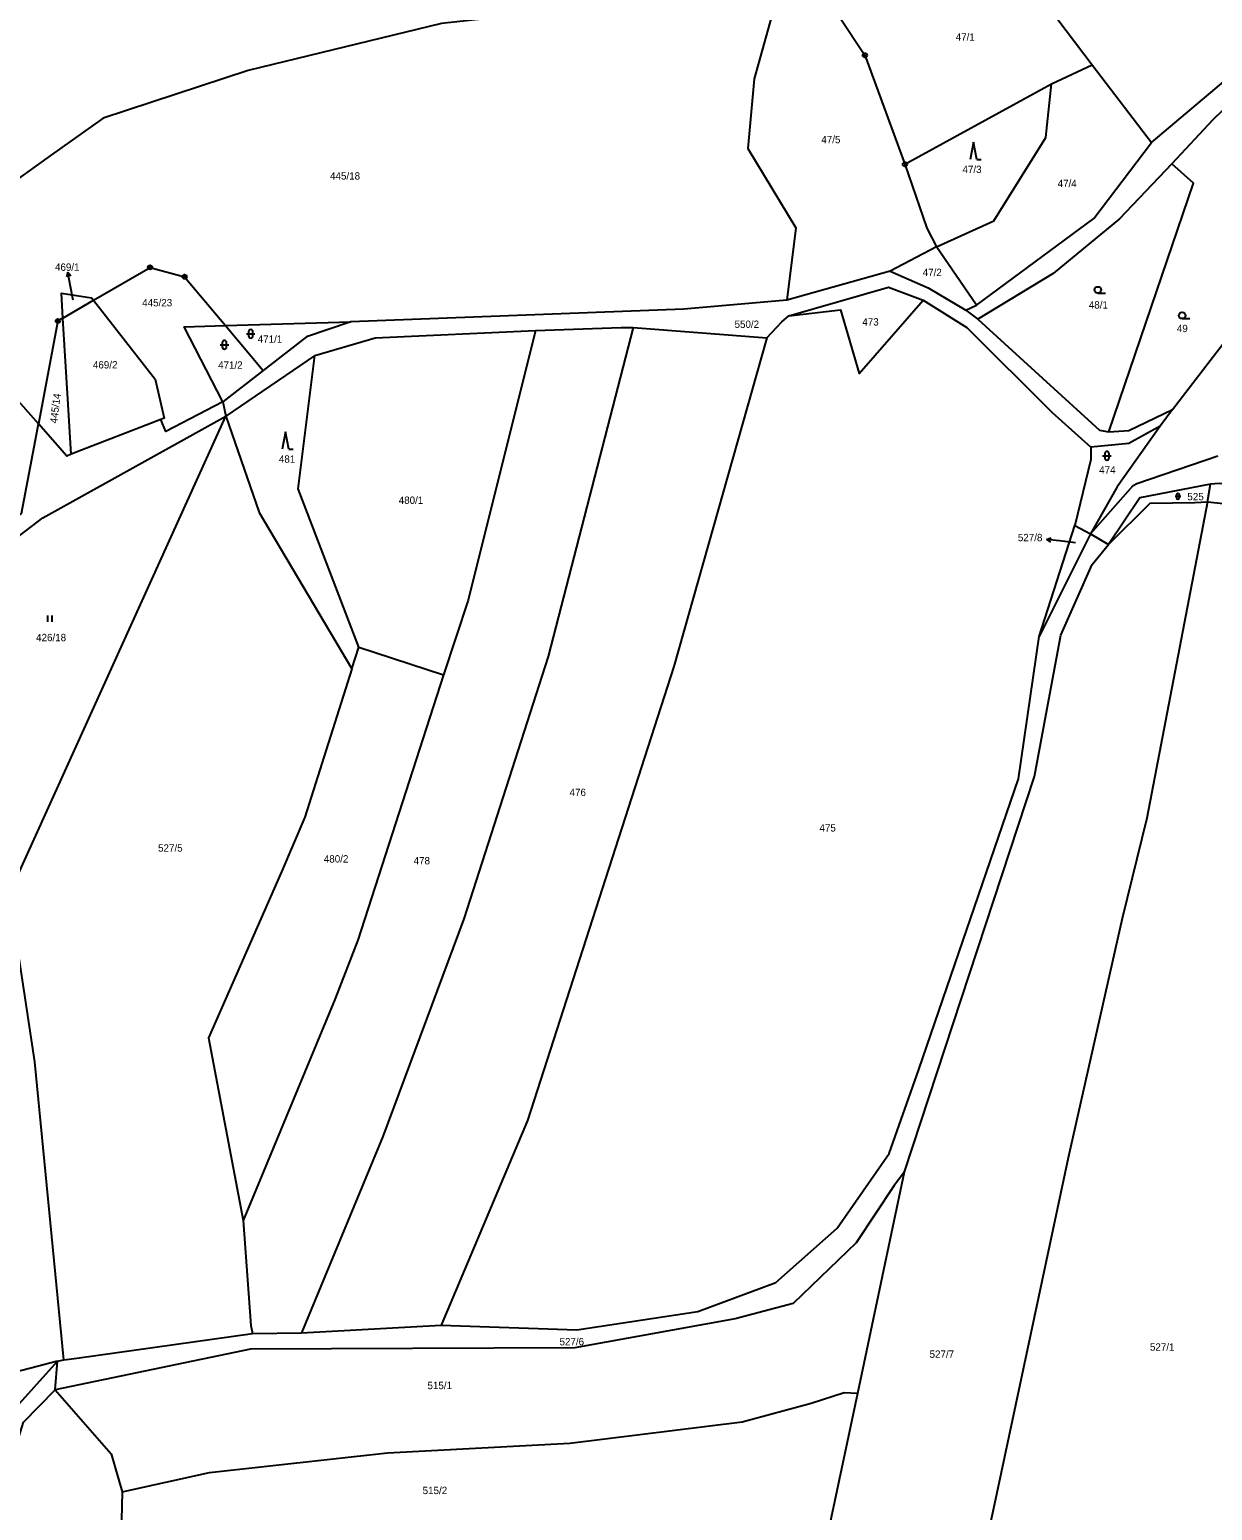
# Model space of a CAD drawing. Extents: x -680203 to -673936, y -1102717 to -1093650.
# Drawn here: x -676986.2 to -676712.1, y -1097163.9 to -1096820.9 of the extents above; entities that cross this region are included whole.
import ezdxf

# ---------------------------------------------------------------- set-up
doc = ezdxf.new("R2010")
doc.units = 0
for name, color, linetype in [('_Ideová část', 7, 'Continuous'), ('SOxx02xx_Koleje_param další_Popis10', 7, 'Continuous'), ('SOxx02xx_Staničení_Popis10', 7, 'Continuous'), ('SOxxxxxx_Koleje_hlavní_body_Popis10', 7, 'Continuous'), ('SOxxxxxx_Osa_bod_P', 7, 'Continuous'), ('x_prac', 7, 'Continuous')]:
    doc.layers.add(name, color=color, linetype=linetype)

msp = doc.modelspace()

# ---------------------------------------------------------------- linework, layer by layer
at = {"layer": '_Ideová část'}
msp.add_circle((-677321.69, -1096651.16), 1076.75, dxfattribs=at)
at = {"layer": 'SOxx02xx_Koleje_param další_Popis10'}
for centre, radius in [((-676792.62, -1096826.86), 0.5), ((-676792.62, -1096826.86), 0.0303), ((-676783.34, -1096852.1), 0.5), ((-676783.34, -1096852.1), 0.0303), ((-676958.26, -1096875.99), 0.5), ((-676958.26, -1096875.99), 0.0303), ((-676950.27, -1096878.17), 0.5), ((-676950.27, -1096878.17), 0.0303), ((-676979.62, -1096888.42), 0.5), ((-676979.62, -1096888.42), 0.0303)]:
    msp.add_circle(centre, radius, dxfattribs=at)
at = {"layer": 'SOxx02xx_Staničení_Popis10'}
for p, q in [((-676977.32, -1096877.1), (-676977.62, -1096878.18)), ((-676976.75, -1096880.05), (-676977.32, -1096877.1)), ((-676977.32, -1096877.1), (-676976.64, -1096877.99)), ((-676976.07, -1096883.59), (-676976.75, -1096880.05)), ((-676750.5, -1096939), (-676749.44, -1096938.63)), ((-676747.52, -1096939.37), (-676750.5, -1096939)), ((-676750.5, -1096939), (-676749.57, -1096939.62)), ((-676743.81, -1096939.83), (-676747.52, -1096939.37))]:
    msp.add_line(p, q, dxfattribs=at)
at = {"layer": 'SOxxxxxx_Koleje_hlavní_body_Popis10'}
for p, q in [((-676767.44, -1096847.02), (-676768.19, -1096851.02)), ((-676766.69, -1096851.02), (-676767.44, -1096847.02)), ((-676766.69, -1096851.02), (-676765.69, -1096851.02)), ((-676738.64, -1096881.98), (-676736.89, -1096881.98)), ((-676935.45, -1096890.89), (-676935.45, -1096891.89)), ((-676934.45, -1096891.89), (-676934.45, -1096890.89)), ((-676719.09, -1096887.87), (-676717.34, -1096887.87)), ((-676942.05, -1096893.93), (-676940.05, -1096893.93)), ((-676941.55, -1096893.43), (-676941.55, -1096894.43)), ((-676940.55, -1096894.43), (-676940.55, -1096893.43)), ((-676935.95, -1096891.39), (-676933.95, -1096891.39)), ((-676926.87, -1096914.12), (-676927.62, -1096918.12)), ((-676926.12, -1096918.12), (-676926.87, -1096914.12)), ((-676926.12, -1096918.12), (-676925.12, -1096918.12)), ((-676737.53, -1096919.62), (-676735.53, -1096919.62)), ((-676737.03, -1096919.12), (-676737.03, -1096920.12)), ((-676736.03, -1096920.12), (-676736.03, -1096919.12)), ((-676720.41, -1096928.67), (-676720.41, -1096929.34)), ((-676719.73, -1096929.34), (-676719.73, -1096928.67)), ((-676720.74, -1096929), (-676719.4, -1096929)), ((-676981.99, -1096958.12), (-676981.99, -1096956.62)), ((-676980.99, -1096958.12), (-676980.99, -1096956.62))]:
    msp.add_line(p, q, dxfattribs=at)
for centre in [(-676738.64, -1096881.23), (-676719.09, -1096887.12)]:
    msp.add_circle(centre, 0.75, dxfattribs=at)
for centre, radius, start, end in [((-676934.95, -1096890.89), 0.5, 0, 180), ((-676941.05, -1096893.43), 0.5, 0, 180), ((-676941.05, -1096894.43), 0.5, 180, 359.9879), ((-676934.95, -1096891.89), 0.5, 180, 359.9879), ((-676736.53, -1096919.12), 0.5, 0, 180), ((-676736.53, -1096920.12), 0.5, 180, 359.9879), ((-676720.07, -1096928.67), 0.335, 0, 180), ((-676720.07, -1096929.34), 0.335, 180, 359.9879)]:
    msp.add_arc(centre, radius, start, end, dxfattribs=at)
at = {"layer": 'x_prac'}
for p, q in [((-676752.47, -1096812.55), (-676739.92, -1096829.1)), ((-676749.36, -1096833.52), (-676739.92, -1096829.1)), ((-676739.92, -1096829.1), (-676726.17, -1096847.08)), ((-676783.34, -1096852.1), (-676749.36, -1096833.52)), ((-676776, -1096871.21), (-676786.74, -1096876.87)), ((-676766.73, -1096884.79), (-676776, -1096871.21)), ((-676984.14, -1096912.23), (-677017.92, -1096874.04)), ((-676786.74, -1096876.87), (-676810.74, -1096883.56)), ((-676978.47, -1096887.75), (-676971.38, -1096883.62)), ((-676769.19, -1096885.91), (-676766.73, -1096884.79)), ((-676769.19, -1096885.91), (-676766.42, -1096887.97)), ((-676940.75, -1096889.5), (-676911.75, -1096888.65)), ((-676940.75, -1096889.5), (-676932.04, -1096899.87)), ((-676846.31, -1096889.94), (-676815.33, -1096892.31)), ((-676920.09, -1096896.44), (-676940.72, -1096910.44)), ((-676932.04, -1096899.87), (-676941.39, -1096907.13)), ((-676941.39, -1096907.13), (-676940.72, -1096910.44)), ((-676955.81, -1096911.27), (-676976.58, -1096919.3)), ((-676721.32, -1096908.89), (-676724.17, -1096912.81)), ((-676984.85, -1096915.97), (-676984.14, -1096912.23)), ((-676713.25, -1096930.29), (-676712.5, -1096926.24)), ((-676752.26, -1096961.5), (-676743.95, -1096935.81)), ((-676740.35, -1096937.72), (-676752.26, -1096961.5)), ((-676743.95, -1096935.81), (-676740.35, -1096937.72)), ((-676740.35, -1096937.72), (-676736.17, -1096940.21)), ((-676911.54, -1096968.99), (-676909.87, -1096963.95)), ((-676909.87, -1096963.95), (-676890.28, -1096970.35)), ((-676794.26, -1097136.74), (-676783.47, -1097085.5)), ((-676934.51, -1097122.96), (-676923.16, -1097122.84)), ((-676923.16, -1097122.84), (-676890.81, -1097121.05)), ((-676979.74, -1097129.4), (-676990.69, -1097141.56)), ((-676980.24, -1097135.99), (-676979.74, -1097129.4)), ((-676979.74, -1097129.4), (-676978.25, -1097129.04)), ((-676800.93, -1097168.06), (-676794.26, -1097136.74))]:
    msp.add_line(p, q, dxfattribs=at)
for points in [[(-676812.29, -1096810.9), (-676890.73, -1096819.5), (-676935.51, -1096830.42), (-676969.15, -1096841.42), (-676981.66, -1096850.3), (-677002.56, -1096865.3), (-677017.92, -1096874.04)], [(-676812.29, -1096810.9), (-676818.25, -1096832.35), (-676819.77, -1096848.47), (-676808.65, -1096866.84), (-676810.74, -1096883.56)], [(-676804.19, -1096809.32), (-676792.62, -1096826.86), (-676783.34, -1096852.1)], [(-676726.17, -1096847.08), (-676702.06, -1096826.77), (-676689.62, -1096812.99)], [(-676696.65, -1096827.02), (-676711.99, -1096841.81), (-676721.46, -1096852.05)], [(-676776, -1096871.21), (-676762.72, -1096865.22), (-676750.7, -1096845.88), (-676749.36, -1096833.52)], [(-676766.73, -1096884.79), (-676739.54, -1096864.71), (-676726.17, -1096847.08)], [(-676783.34, -1096852.1), (-676778.29, -1096866.92), (-676776, -1096871.21)], [(-676721.46, -1096852.05), (-676733.65, -1096864.72), (-676748.97, -1096877.44), (-676766.42, -1096887.97)], [(-676736.1, -1096914.13), (-676716.47, -1096856.53), (-676721.46, -1096852.05)], [(-676721.32, -1096908.89), (-676705.67, -1096888.52), (-676689.97, -1096857.59)], [(-676971.38, -1096883.62), (-676958.26, -1096875.99), (-676950.27, -1096878.17), (-676940.75, -1096889.5)], [(-676786.74, -1096876.87), (-676777.92, -1096880.74), (-676769.19, -1096885.91)], [(-676810.26, -1096887.25), (-676787.14, -1096880.57), (-676779.11, -1096883.61)], [(-676978.47, -1096887.75), (-676978.82, -1096881.94), (-676971.83, -1096883.05), (-676971.38, -1096883.62)], [(-676971.38, -1096883.62), (-676957.05, -1096901.88), (-676955.01, -1096910.94), (-676955.81, -1096911.27)], [(-676810.74, -1096883.56), (-676834.55, -1096885.68), (-676911.75, -1096888.65)], [(-676810.26, -1096887.25), (-676798.26, -1096885.84), (-676793.95, -1096900.57), (-676779.11, -1096883.61)], [(-676779.11, -1096883.61), (-676769.03, -1096889.95), (-676749.18, -1096909.59), (-676740.27, -1096917.68)], [(-676815.33, -1096892.31), (-676811.87, -1096888.65), (-676810.26, -1096887.25)], [(-676978.47, -1096887.75), (-676979.62, -1096888.42), (-676984.14, -1096912.23)], [(-676976.58, -1096919.3), (-676977.26, -1096907.77), (-676978.47, -1096887.75)], [(-676941.39, -1096907.13), (-676950.4, -1096889.78), (-676940.75, -1096889.5)], [(-676911.75, -1096888.65), (-676922, -1096892.07), (-676932.04, -1096899.87)], [(-676846.31, -1096889.94), (-676865.98, -1096966.1), (-676885.56, -1097026.91), (-676904.33, -1097077.34), (-676923.16, -1097122.84)], [(-676920.09, -1096896.44), (-676906.08, -1096892.32), (-676868.96, -1096890.6)], [(-676868.96, -1096890.6), (-676884.58, -1096953.09), (-676890.28, -1096970.35)], [(-676868.96, -1096890.6), (-676849.1, -1096889.94), (-676846.31, -1096889.94)], [(-676766.42, -1096887.97), (-676738.23, -1096913.72), (-676736.1, -1096914.13)], [(-676815.33, -1096892.31), (-676836.9, -1096968.49), (-676870.81, -1097073.58), (-676890.81, -1097121.05)], [(-676909.87, -1096963.95), (-676923.91, -1096927.28), (-676920.09, -1096896.44)], [(-676941.39, -1096907.13), (-676954.64, -1096914.03), (-676955.81, -1096911.27)], [(-677008.89, -1096953.73), (-677007.12, -1096952.29), (-676983.08, -1096934.01), (-676940.72, -1096910.44)], [(-676990.92, -1097020.68), (-676988.87, -1097016.64), (-676940.72, -1096910.44)], [(-676940.72, -1096910.44), (-676933.02, -1096932.8), (-676911.54, -1096968.99)], [(-676736.1, -1096914.13), (-676731.46, -1096913.81), (-676721.32, -1096908.89)], [(-676976.58, -1096919.3), (-676977.52, -1096919.74), (-676984.14, -1096912.23)], [(-676724.17, -1096912.81), (-676734.16, -1096926.86), (-676740.35, -1096937.72)], [(-676724.17, -1096912.81), (-676731.46, -1096916.8), (-676740.27, -1096917.68)], [(-677042.34, -1096972.85), (-676988.09, -1096933.01), (-676984.85, -1096915.97)], [(-676740.27, -1096917.68), (-676740.24, -1096920.49), (-676743.95, -1096935.81)], [(-676740.35, -1096937.72), (-676730.42, -1096926.52), (-676729.6, -1096926.06), (-676710.83, -1096919.62)], [(-676712.5, -1096926.24), (-676728.88, -1096929.42), (-676736.17, -1096940.21)], [(-676658.99, -1096941.08), (-676688.71, -1096928.89), (-676710.55, -1096926.03), (-676712.5, -1096926.24)], [(-676713.25, -1096930.29), (-676727.25, -1097003.57), (-676732.99, -1097026.83), (-676745.49, -1097082.26), (-676762.8, -1097163.53), (-676782.49, -1097253.98), (-676798.21, -1097304.59), (-676804.32, -1097336.86), (-676811.87, -1097400.93), (-676813.09, -1097405.35), (-676811.92, -1097417.16)], [(-676736.17, -1096940.21), (-676726.52, -1096930.64), (-676716.15, -1096930.48), (-676713.25, -1096930.29)], [(-676713.25, -1096930.29), (-676704.35, -1096931.24), (-676691.76, -1096933.13), (-676668.39, -1096941.89), (-676659.58, -1096945.51)], [(-676783.47, -1097085.5), (-676753.29, -1096993.96), (-676747.24, -1096961.22), (-676739.98, -1096944.84), (-676736.17, -1096940.21)], [(-676890.81, -1097121.05), (-676859.37, -1097122.12), (-676831.34, -1097117.88), (-676813.23, -1097111.15), (-676799.07, -1097098.58), (-676787.02, -1097081.24), (-676780.12, -1097061.77), (-676757.05, -1096994.51), (-676752.26, -1096961.5)], [(-676911.54, -1096968.99), (-676922.44, -1097003.38), (-676927.81, -1097016.02), (-676944.76, -1097054.49), (-676936.7, -1097096.75)], [(-676890.28, -1096970.35), (-676910.14, -1097031.84), (-676915.45, -1097045.62), (-676936.7, -1097096.75)], [(-676978.25, -1097129.04), (-676984.98, -1097060.02), (-676990.92, -1097020.68)], [(-676979.74, -1097129.4), (-676992.4, -1097132.71), (-677004.72, -1097104.59), (-677005.74, -1097096.02), (-677017.98, -1097079.83)], [(-676783.47, -1097085.5), (-676785.86, -1097088.65), (-676794.65, -1097101.93), (-676809.22, -1097116.04), (-676822.69, -1097119.54), (-676859.86, -1097126.3), (-676935.01, -1097126.6), (-676980.24, -1097135.99)], [(-676936.7, -1097096.75), (-676934.88, -1097121.07), (-676934.51, -1097122.96)], [(-676978.25, -1097129.04), (-676975.2, -1097128.64), (-676934.51, -1097122.96)], [(-677238.03, -1097324.42), (-677226.94, -1097324.42), (-677210.24, -1097325.05), (-677148.46, -1097297.1), (-677122.28, -1097278.9), (-677069.67, -1097259.11), (-677048.12, -1097240.08), (-677029.91, -1097222.83), (-677010.5, -1097197.08), (-676994.55, -1097165.63), (-676987.63, -1097143.52), (-676980.24, -1097135.99)], [(-676980.24, -1097135.99), (-676967.28, -1097150.8), (-676964.7, -1097159.61)], [(-676964.7, -1097159.61), (-676944.49, -1097155.17), (-676903.26, -1097150.57), (-676861.01, -1097148.39), (-676821.05, -1097143.4), (-676805.09, -1097139.12), (-676797.4, -1097136.59), (-676794.26, -1097136.74)], [(-676964.7, -1097159.61), (-676965.19, -1097179.18), (-676972.32, -1097180.44), (-676969.31, -1097190.12), (-676958.39, -1097186.38)]]:
    msp.add_lwpolyline(points, dxfattribs=at)

# ---------------------------------------------------------------- texts
at = {"layer": 'SOxxxxxx_Osa_bod_P'}
for s, p in [('47/1', (-676771.57, -1096823.49)), ('47/5', (-676802.71, -1096847.24)), ('47/3', (-676770, -1096854.15)), ('445/18', (-676916.55, -1096855.66)), ('47/4', (-676747.95, -1096857.42)), ('469/1', (-676980.3, -1096876.79)), ('47/2', (-676779.22, -1096878.02)), ('445/23', (-676960.09, -1096885.03)), ('48/1', (-676740.72, -1096885.54)), ('550/2', (-676822.82, -1096890.02)), ('473', (-676793.21, -1096889.47)), ('49', (-676720.32, -1096891)), ('471/1', (-676933.32, -1096893.45)), ('469/2', (-676971.51, -1096899.42)), ('471/2', (-676942.5, -1096899.48)), ('481', (-676928.41, -1096921.25)), ('474', (-676738.32, -1096923.75)), ('525', (-676717.89, -1096929.95)), ('480/1', (-676900.64, -1096930.78)), ('527/8', (-676757.17, -1096939.43)), ('426/18', (-676984.68, -1096962.59)), ('476', (-676861.05, -1096998.46)), ('475', (-676803.14, -1097006.68)), ('527/5', (-676956.41, -1097011.34)), ('480/2', (-676918, -1097013.86)), ('478', (-676897.19, -1097014.29)), ('527/6', (-676863.38, -1097125.69)), ('527/7', (-676777.63, -1097128.58)), ('527/1', (-676726.56, -1097126.93)), ('515/1', (-676893.98, -1097135.85)), ('515/2', (-676895.11, -1097160.16))]:
    msp.add_text(s, height=1.7, dxfattribs=at).set_placement(p)
msp.add_text('445/14', height=1.7, rotation=83, dxfattribs=at).set_placement((-676979.81, -1096912.21))

doc.saveas('drawing.dxf')
